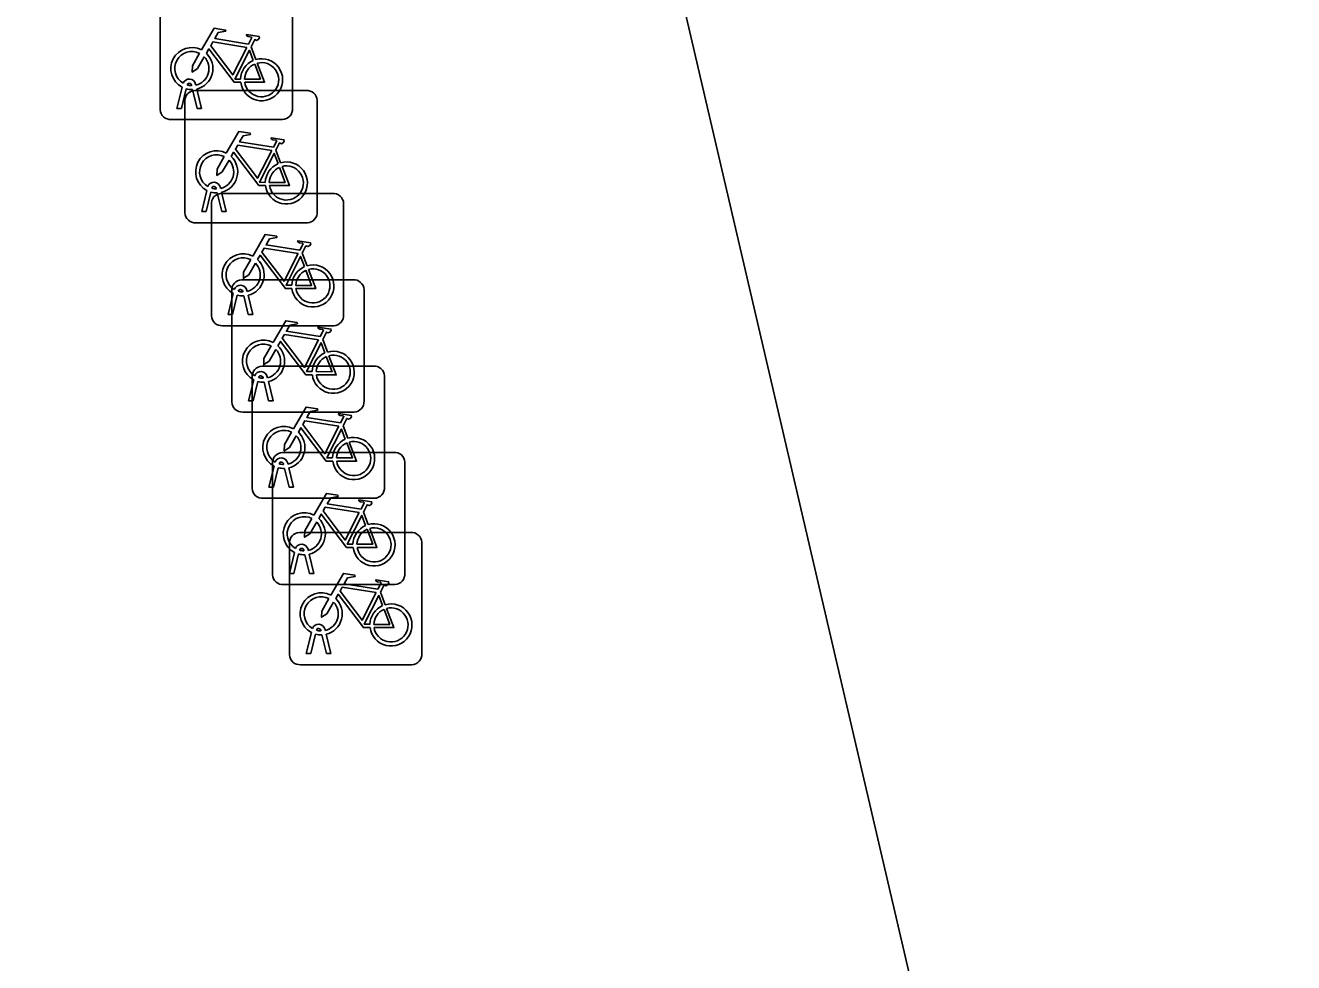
# Model space of a CAD drawing. Extents: x 158038 to 159242, y 380133 to 381214.
# Drawn here: x 158951.77 to 158961.35, y 381135.6 to 381142.69 of the extents above; entities that cross this region are included whole.
import ezdxf

# ---------------------------------------------------------------- set-up
doc = ezdxf.new("R2010")
doc.units = 0
doc.layers.add('IMGEO_Fietsenrek', color=7, linetype='Continuous')
doc.layers.add('IMGEO_Pand', color=7, linetype='Continuous')

msp = doc.modelspace()

# ---------------------------------------------------------------- linework, layer by layer
at = {"layer": 'IMGEO_Fietsenrek'}
for p, q in [((158952.7875, 381142.0489), (158952.7875, 381142.8898)), ((158952.7875, 381142.8898), (158952.7875, 381142.0489)), ((158953.7865, 381142.8991), (158953.7865, 381142.0582)), ((158953.7865, 381142.0582), (158953.7865, 381142.8991)), ((158953.4742, 381142.5232), (158953.5105, 381142.428)), ((158952.9145, 381142.0583), (158952.9528, 381142.2183)), ((158952.9832, 381142.2061), (158952.9479, 381142.0583)), ((158953.0249, 381142.2299), (158953.0239, 381142.2342)), ((158953.066, 381142.0583), (158953.0321, 381142.2)), ((158953.0489, 381142.1935), (158953.8898, 381142.1935)), ((158953.8898, 381142.1935), (158953.0489, 381142.1935)), ((158953.0556, 381142.2414), (158953.0574, 381142.2335)), ((158953.0644, 381142.2043), (158953.0994, 381142.0583)), ((158952.9745, 381141.2689), (158952.9745, 381142.1098)), ((158952.9745, 381142.1098), (158952.9745, 381141.2689)), ((158953.9735, 381142.1191), (158953.9735, 381141.2782)), ((158953.9735, 381141.2782), (158953.9735, 381142.1191)), ((158952.9479, 381142.0583), (158952.9145, 381142.0583)), ((158953.0994, 381142.0583), (158953.066, 381142.0583)), ((158953.7121, 381141.9745), (158952.8712, 381141.9745)), ((158952.8712, 381141.9745), (158953.7121, 381141.9745)), ((158953.6612, 381141.7432), (158953.6975, 381141.648)), ((158953.1015, 381141.2783), (158953.1398, 381141.4383)), ((158953.1702, 381141.4261), (158953.1349, 381141.2783)), ((158953.2119, 381141.4499), (158953.2109, 381141.4542)), ((158953.253, 381141.2783), (158953.2191, 381141.42)), ((158953.2426, 381141.4614), (158953.2444, 381141.4535)), ((158953.2514, 381141.4243), (158953.2864, 381141.2783)), ((158953.1745, 381140.4909), (158953.1745, 381141.3318)), ((158953.1745, 381141.3318), (158953.1745, 381140.4909)), ((158953.2489, 381141.4155), (158954.0898, 381141.4155)), ((158954.0898, 381141.4155), (158953.2489, 381141.4155)), ((158954.1735, 381141.3411), (158954.1735, 381140.5002)), ((158954.1735, 381140.5002), (158954.1735, 381141.3411)), ((158953.1349, 381141.2783), (158953.1015, 381141.2783)), ((158953.2864, 381141.2783), (158953.253, 381141.2783)), ((158953.8991, 381141.1945), (158953.0582, 381141.1945)), ((158953.0582, 381141.1945), (158953.8991, 381141.1945)), ((158953.8612, 381140.9652), (158953.8975, 381140.87)), ((158953.4029, 381140.7635), (158954.2438, 381140.7635)), ((158954.2438, 381140.7635), (158953.4029, 381140.7635)), ((158953.3015, 381140.5003), (158953.3398, 381140.6603)), ((158953.3285, 381139.8389), (158953.3285, 381140.6798)), ((158953.3285, 381140.6798), (158953.3285, 381139.8389)), ((158953.4119, 381140.6719), (158953.4109, 381140.6762)), ((158953.4426, 381140.6834), (158953.4444, 381140.6755)), ((158954.3275, 381140.6891), (158954.3275, 381139.8482)), ((158954.3275, 381139.8482), (158954.3275, 381140.6891)), ((158953.3702, 381140.6481), (158953.3349, 381140.5003)), ((158953.453, 381140.5003), (158953.4191, 381140.642)), ((158953.4514, 381140.6463), (158953.4864, 381140.5003)), ((158953.3349, 381140.5003), (158953.3015, 381140.5003)), ((158953.4864, 381140.5003), (158953.453, 381140.5003)), ((158954.0991, 381140.4165), (158953.2582, 381140.4165)), ((158953.2582, 381140.4165), (158954.0991, 381140.4165)), ((158954.0152, 381140.3132), (158954.0515, 381140.218)), ((158953.5569, 381140.1115), (158954.3978, 381140.1115)), ((158954.3978, 381140.1115), (158953.5569, 381140.1115)), ((158953.4555, 381139.8483), (158953.4938, 381140.0083)), ((158953.4825, 381139.1869), (158953.4825, 381140.0278)), ((158953.4825, 381140.0278), (158953.4825, 381139.1869)), ((158953.5242, 381139.9961), (158953.4889, 381139.8483)), ((158953.5659, 381140.0199), (158953.5649, 381140.0242)), ((158953.607, 381139.8483), (158953.5731, 381139.99)), ((158953.5966, 381140.0314), (158953.5984, 381140.0235)), ((158953.6054, 381139.9943), (158953.6404, 381139.8483)), ((158954.4815, 381140.0371), (158954.4815, 381139.1962)), ((158954.4815, 381139.1962), (158954.4815, 381140.0371)), ((158953.4889, 381139.8483), (158953.4555, 381139.8483)), ((158953.6404, 381139.8483), (158953.607, 381139.8483)), ((158954.2531, 381139.7645), (158953.4122, 381139.7645)), ((158953.4122, 381139.7645), (158954.2531, 381139.7645)), ((158954.1692, 381139.6612), (158954.2055, 381139.566)), ((158953.7109, 381139.4595), (158954.5518, 381139.4595)), ((158954.5518, 381139.4595), (158953.7109, 381139.4595)), ((158953.6095, 381139.1963), (158953.6478, 381139.3563)), ((158953.6365, 381138.5349), (158953.6365, 381139.3758)), ((158953.6365, 381139.3758), (158953.6365, 381138.5349)), ((158953.6782, 381139.3441), (158953.6429, 381139.1963)), ((158953.7199, 381139.3679), (158953.7189, 381139.3722)), ((158953.761, 381139.1963), (158953.7271, 381139.338)), ((158953.7506, 381139.3794), (158953.7524, 381139.3715)), ((158953.7594, 381139.3423), (158953.7944, 381139.1963)), ((158954.6355, 381139.3851), (158954.6355, 381138.5442)), ((158954.6355, 381138.5442), (158954.6355, 381139.3851)), ((158953.6429, 381139.1963), (158953.6095, 381139.1963)), ((158953.7944, 381139.1963), (158953.761, 381139.1963)), ((158954.4071, 381139.1125), (158953.5662, 381139.1125)), ((158953.5662, 381139.1125), (158954.4071, 381139.1125)), ((158954.3232, 381139.0092), (158954.3595, 381138.914)), ((158953.8389, 381138.8545), (158954.6798, 381138.8545)), ((158954.6798, 381138.8545), (158953.8389, 381138.8545)), ((158953.7645, 381137.9299), (158953.7645, 381138.7708)), ((158953.7645, 381138.7708), (158953.7645, 381137.9299)), ((158954.7635, 381138.7801), (158954.7635, 381137.9392)), ((158954.7635, 381137.9392), (158954.7635, 381138.7801)), ((158953.7635, 381138.5443), (158953.8018, 381138.7043)), ((158953.8322, 381138.6921), (158953.7969, 381138.5443)), ((158953.8739, 381138.7159), (158953.8729, 381138.7202)), ((158953.915, 381138.5443), (158953.8811, 381138.686)), ((158953.9046, 381138.7274), (158953.9064, 381138.7195)), ((158953.9134, 381138.6903), (158953.9484, 381138.5443)), ((158954.5611, 381138.4605), (158953.7202, 381138.4605)), ((158953.7202, 381138.4605), (158954.5611, 381138.4605)), ((158953.7969, 381138.5443), (158953.7635, 381138.5443)), ((158953.9484, 381138.5443), (158953.915, 381138.5443)), ((158954.4512, 381138.4042), (158954.4875, 381138.309)), ((158953.8915, 381137.9393), (158953.9298, 381138.0993)), ((158953.9602, 381138.0871), (158953.9249, 381137.9393)), ((158954.0019, 381138.1109), (158954.0009, 381138.1152)), ((158954.043, 381137.9393), (158954.0091, 381138.081)), ((158954.0326, 381138.1224), (158954.0344, 381138.1145)), ((158954.0414, 381138.0853), (158954.0764, 381137.9393)), ((158953.9249, 381137.9393), (158953.8915, 381137.9393)), ((158954.0764, 381137.9393), (158954.043, 381137.9393)), ((158954.6891, 381137.8555), (158953.8482, 381137.8555)), ((158953.8482, 381137.8555), (158954.6891, 381137.8555))]:
    msp.add_line(p, q, dxfattribs=at)
for points in [[(158953.1001, 381142.5002), (158953.1948, 381142.6637), (158953.281, 381142.6499), (158953.2827, 381142.6412), (158953.2266, 381142.6303), (158953.2004, 381142.585), (158953.4556, 381142.5442)], [(158953.4556, 381142.5442), (158953.4806, 381142.593), (158953.4755, 381142.597), (158953.4523, 381142.6007), (158953.4396, 381142.6082), (158953.4386, 381142.6113), (158953.4408, 381142.6159), (158953.5356, 381142.6008), (158953.5379, 381142.5905), (158953.5285, 381142.5781), (158953.5161, 381142.5717), (158953.5016, 381142.5779), (158953.4742, 381142.5232)], [(158953.1208, 381142.4477), (158953.0692, 381142.3585), (158953.0293, 381142.3325), (158953.0305, 381142.38), (158953.085, 381142.4742)], [(158953.3958, 381142.2555), (158953.3461, 381142.2556), (158953.1554, 381142.5073), (158953.1364, 381142.4745)], [(158953.4427, 381142.519), (158953.1859, 381142.56), (158953.1692, 381142.5312), (158953.3362, 381142.3109), (158953.4427, 381142.519)], [(158953.4907, 381142.421), (158953.4614, 381142.4978), (158953.352, 381142.2797), (158953.3947, 381142.2796)], [(158953.4247, 381142.2795), (158953.5446, 381142.2793), (158953.5014, 381142.3929)], [(158953.5212, 381142.3998), (158953.5762, 381142.2552), (158953.4261, 381142.2555)], [(158953.2871, 381141.7202), (158953.3818, 381141.8837), (158953.468, 381141.8699), (158953.4697, 381141.8612), (158953.4136, 381141.8503), (158953.3874, 381141.805), (158953.6426, 381141.7642)], [(158953.6426, 381141.7642), (158953.6676, 381141.813), (158953.6625, 381141.817), (158953.6393, 381141.8207), (158953.6266, 381141.8282), (158953.6256, 381141.8313), (158953.6278, 381141.8359), (158953.7226, 381141.8208), (158953.7249, 381141.8105), (158953.7155, 381141.7981), (158953.7031, 381141.7917), (158953.6886, 381141.7979), (158953.6612, 381141.7432)], [(158953.5828, 381141.4755), (158953.5331, 381141.4756), (158953.3424, 381141.7273), (158953.3234, 381141.6945)], [(158953.6297, 381141.739), (158953.3729, 381141.78), (158953.3562, 381141.7512), (158953.5232, 381141.5309), (158953.6297, 381141.739)], [(158953.6777, 381141.641), (158953.6484, 381141.7178), (158953.539, 381141.4997), (158953.5817, 381141.4996)], [(158953.3078, 381141.6677), (158953.2562, 381141.5785), (158953.2163, 381141.5525), (158953.2175, 381141.6), (158953.272, 381141.6942)], [(158953.6117, 381141.4995), (158953.7316, 381141.4993), (158953.6884, 381141.6129)], [(158953.7082, 381141.6198), (158953.7632, 381141.4752), (158953.6131, 381141.4755)], [(158953.4871, 381140.9422), (158953.5818, 381141.1057), (158953.668, 381141.0919), (158953.6697, 381141.0832), (158953.6136, 381141.0723), (158953.5874, 381141.027), (158953.8426, 381140.9862)], [(158953.8426, 381140.9862), (158953.8676, 381141.035), (158953.8625, 381141.039), (158953.8393, 381141.0427), (158953.8266, 381141.0502), (158953.8256, 381141.0533), (158953.8278, 381141.0579), (158953.9226, 381141.0428), (158953.9249, 381141.0325), (158953.9155, 381141.0201), (158953.9031, 381141.0137), (158953.8886, 381141.0199), (158953.8612, 381140.9652)], [(158953.7828, 381140.6975), (158953.7331, 381140.6976), (158953.5424, 381140.9493), (158953.5234, 381140.9165)], [(158953.8297, 381140.961), (158953.5729, 381141.002), (158953.5562, 381140.9732), (158953.7232, 381140.7529), (158953.8297, 381140.961)], [(158953.5078, 381140.8897), (158953.4562, 381140.8005), (158953.4163, 381140.7745), (158953.4175, 381140.822), (158953.472, 381140.9162)], [(158953.8777, 381140.863), (158953.8484, 381140.9398), (158953.739, 381140.7217), (158953.7817, 381140.7216)], [(158953.8117, 381140.7215), (158953.9316, 381140.7213), (158953.8884, 381140.8349)], [(158953.9082, 381140.8418), (158953.9632, 381140.6972), (158953.8131, 381140.6975)], [(158953.6411, 381140.2902), (158953.7358, 381140.4537), (158953.822, 381140.4399), (158953.8237, 381140.4312), (158953.7676, 381140.4203), (158953.7414, 381140.375), (158953.9966, 381140.3342)], [(158953.9966, 381140.3342), (158954.0216, 381140.383), (158954.0165, 381140.387), (158953.9933, 381140.3907), (158953.9806, 381140.3982), (158953.9796, 381140.4013), (158953.9818, 381140.4059), (158954.0766, 381140.3908), (158954.0789, 381140.3805), (158954.0695, 381140.3681), (158954.0571, 381140.3617), (158954.0426, 381140.3679), (158954.0152, 381140.3132)], [(158953.9368, 381140.0455), (158953.8871, 381140.0456), (158953.6964, 381140.2973), (158953.6774, 381140.2645)], [(158953.9837, 381140.309), (158953.7269, 381140.35), (158953.7102, 381140.3212), (158953.8772, 381140.1009), (158953.9837, 381140.309)], [(158954.0317, 381140.211), (158954.0024, 381140.2878), (158953.893, 381140.0697), (158953.9357, 381140.0696)], [(158953.6618, 381140.2377), (158953.6102, 381140.1485), (158953.5703, 381140.1225), (158953.5715, 381140.17), (158953.626, 381140.2642)], [(158953.9657, 381140.0695), (158954.0856, 381140.0693), (158954.0424, 381140.1829)], [(158954.0622, 381140.1898), (158954.1172, 381140.0452), (158953.9671, 381140.0455)], [(158953.7951, 381139.6382), (158953.8898, 381139.8017), (158953.976, 381139.7879), (158953.9777, 381139.7792), (158953.9216, 381139.7683), (158953.8954, 381139.723), (158954.1506, 381139.6822)], [(158954.1377, 381139.657), (158953.8809, 381139.698), (158953.8642, 381139.6692), (158954.0312, 381139.4489), (158954.1377, 381139.657)], [(158954.1506, 381139.6822), (158954.1756, 381139.731), (158954.1705, 381139.735), (158954.1473, 381139.7387), (158954.1346, 381139.7462), (158954.1336, 381139.7493), (158954.1358, 381139.7539), (158954.2306, 381139.7388), (158954.2329, 381139.7285), (158954.2235, 381139.7161), (158954.2111, 381139.7097), (158954.1966, 381139.7159), (158954.1692, 381139.6612)], [(158953.8158, 381139.5857), (158953.7642, 381139.4965), (158953.7243, 381139.4705), (158953.7255, 381139.518), (158953.78, 381139.6122)], [(158954.0908, 381139.3935), (158954.0411, 381139.3936), (158953.8504, 381139.6453), (158953.8314, 381139.6125)], [(158954.1857, 381139.559), (158954.1564, 381139.6358), (158954.047, 381139.4177), (158954.0897, 381139.4176)], [(158954.1197, 381139.4175), (158954.2396, 381139.4173), (158954.1964, 381139.5309)], [(158954.2162, 381139.5378), (158954.2712, 381139.3932), (158954.1211, 381139.3935)], [(158953.9491, 381138.9862), (158954.0438, 381139.1497), (158954.13, 381139.1359), (158954.1317, 381139.1272), (158954.0756, 381139.1163), (158954.0494, 381139.071), (158954.3046, 381139.0302)], [(158954.2917, 381139.005), (158954.0349, 381139.046), (158954.0182, 381139.0172), (158954.1852, 381138.7969), (158954.2917, 381139.005)], [(158954.3046, 381139.0302), (158954.3296, 381139.079), (158954.3245, 381139.083), (158954.3013, 381139.0867), (158954.2886, 381139.0942), (158954.2876, 381139.0973), (158954.2898, 381139.1019), (158954.3846, 381139.0868), (158954.3869, 381139.0765), (158954.3775, 381139.0641), (158954.3651, 381139.0577), (158954.3506, 381139.0639), (158954.3232, 381139.0092)], [(158953.9698, 381138.9337), (158953.9182, 381138.8445), (158953.8783, 381138.8185), (158953.8795, 381138.866), (158953.934, 381138.9602)], [(158954.2448, 381138.7415), (158954.1951, 381138.7416), (158954.0044, 381138.9933), (158953.9854, 381138.9605)], [(158954.3397, 381138.907), (158954.3104, 381138.9838), (158954.201, 381138.7657), (158954.2437, 381138.7656)], [(158954.2737, 381138.7655), (158954.3936, 381138.7653), (158954.3504, 381138.8789)], [(158954.3702, 381138.8858), (158954.4252, 381138.7412), (158954.2751, 381138.7415)], [(158954.0771, 381138.3812), (158954.1718, 381138.5447), (158954.258, 381138.5309), (158954.2597, 381138.5222), (158954.2036, 381138.5113), (158954.1774, 381138.466), (158954.4326, 381138.4252)], [(158954.4326, 381138.4252), (158954.4576, 381138.474), (158954.4525, 381138.478), (158954.4293, 381138.4817), (158954.4166, 381138.4892), (158954.4156, 381138.4923), (158954.4178, 381138.4969), (158954.5126, 381138.4818), (158954.5149, 381138.4715), (158954.5055, 381138.4591), (158954.4931, 381138.4527), (158954.4786, 381138.4589), (158954.4512, 381138.4042)], [(158954.0978, 381138.3287), (158954.0462, 381138.2395), (158954.0063, 381138.2135), (158954.0075, 381138.261), (158954.062, 381138.3552)], [(158954.3728, 381138.1365), (158954.3231, 381138.1366), (158954.1324, 381138.3883), (158954.1134, 381138.3555)], [(158954.4197, 381138.4), (158954.1629, 381138.441), (158954.1462, 381138.4122), (158954.3132, 381138.1919), (158954.4197, 381138.4)], [(158954.4677, 381138.302), (158954.4384, 381138.3788), (158954.329, 381138.1607), (158954.3717, 381138.1606)], [(158954.4017, 381138.1605), (158954.5216, 381138.1603), (158954.4784, 381138.2739)], [(158954.4982, 381138.2808), (158954.5532, 381138.1362), (158954.4031, 381138.1365)]]:
    msp.add_lwpolyline(points, dxfattribs=at)
for centre, radius, start, end in [((158953.0271, 381142.3589), 0.159, 62.67661, 242.13685), ((158953.0271, 381142.3589), 0.129, 63.31916, 238.90302), ((158953.0271, 381142.3589), 0.159, 283.5766, 46.60424), ((158953.0271, 381142.3589), 0.129, 283.60429, 43.43025), ((158953.5537, 381142.2749), 0.159, 113.3408, 178.32165), ((158953.5537, 381142.2749), 0.159, 187.0065, 105.77075), ((158953.5537, 381142.2749), 0.129, 113.92302, 177.95563), ((158953.5537, 381142.2749), 0.129, 188.67146, 104.58832), ((158953.0069, 381142.2303), 0.0499, 12.8025, 158.69338), ((158953.0522, 381142.1156), 0.0779, 92.4484, 184.28452), ((158953.0522, 381142.1156), 0.0779, 92.4484, 184.28452), ((158953.0271, 381142.3589), 0.159, 253.99666, 271.78671), ((158953.0069, 381142.2303), 0.0174, 12.8025, 163.45023), ((158953.0271, 381142.3589), 0.129, 253.41502, 269.02044), ((158953.8956, 381142.1158), 0.0779, 2.4484, 94.28452), ((158953.8956, 381142.1158), 0.0779, 2.4484, 94.28452), ((158952.8654, 381142.0522), 0.0779, 182.4484, 274.28452), ((158952.8654, 381142.0522), 0.0779, 182.4484, 274.28452), ((158953.7088, 381142.0524), 0.0779, 272.4484, 4.28452), ((158953.7088, 381142.0524), 0.0779, 272.4484, 4.28452), ((158953.2141, 381141.5789), 0.159, 62.67661, 242.13685), ((158953.2141, 381141.5789), 0.129, 63.31916, 238.90302), ((158953.2141, 381141.5789), 0.129, 283.60429, 43.43025), ((158953.2141, 381141.5789), 0.159, 283.5766, 46.60424), ((158953.7407, 381141.4949), 0.159, 113.3408, 178.32165), ((158953.7407, 381141.4949), 0.159, 187.0065, 105.77075), ((158953.7407, 381141.4949), 0.129, 113.92302, 177.95563), ((158953.7407, 381141.4949), 0.129, 188.67146, 104.58832), ((158953.1939, 381141.4503), 0.0499, 12.8025, 158.69338), ((158953.2141, 381141.5789), 0.159, 253.99666, 271.78671), ((158953.1939, 381141.4503), 0.0174, 12.8025, 163.45023), ((158953.2141, 381141.5789), 0.129, 253.41502, 269.02044), ((158953.2522, 381141.3376), 0.0779, 92.4484, 184.28452), ((158953.2522, 381141.3376), 0.0779, 92.4484, 184.28452), ((158954.0956, 381141.3378), 0.0779, 2.4484, 94.28452), ((158954.0956, 381141.3378), 0.0779, 2.4484, 94.28452), ((158953.0524, 381141.2722), 0.0779, 182.4484, 274.28452), ((158953.0524, 381141.2722), 0.0779, 182.4484, 274.28452), ((158953.8958, 381141.2724), 0.0779, 272.4484, 4.28452), ((158953.8958, 381141.2724), 0.0779, 272.4484, 4.28452), ((158953.4141, 381140.8009), 0.159, 62.67661, 242.13685), ((158953.4141, 381140.8009), 0.129, 63.31916, 238.90302), ((158953.4141, 381140.8009), 0.129, 283.60429, 43.43025), ((158953.4141, 381140.8009), 0.159, 283.5766, 46.60424), ((158953.9407, 381140.7169), 0.159, 113.3408, 178.32165), ((158953.9407, 381140.7169), 0.159, 187.0065, 105.77075), ((158953.9407, 381140.7169), 0.129, 188.67146, 104.58832), ((158953.4062, 381140.6856), 0.0779, 92.4484, 184.28452), ((158953.4062, 381140.6856), 0.0779, 92.4484, 184.28452), ((158953.9407, 381140.7169), 0.129, 113.92302, 177.95563), ((158954.2496, 381140.6858), 0.0779, 2.4484, 94.28452), ((158954.2496, 381140.6858), 0.0779, 2.4484, 94.28452), ((158953.3939, 381140.6723), 0.0499, 12.8025, 158.69338), ((158953.3939, 381140.6723), 0.0174, 12.8025, 163.45023), ((158953.4141, 381140.8009), 0.129, 253.41502, 269.02044), ((158953.4141, 381140.8009), 0.159, 253.99666, 271.78671), ((158953.2524, 381140.4942), 0.0779, 182.4484, 274.28452), ((158953.2524, 381140.4942), 0.0779, 182.4484, 274.28452), ((158954.0958, 381140.4944), 0.0779, 272.4484, 4.28452), ((158954.0958, 381140.4944), 0.0779, 272.4484, 4.28452), ((158953.5681, 381140.1489), 0.159, 62.67661, 242.13685), ((158953.5681, 381140.1489), 0.129, 63.31916, 238.90302), ((158953.5681, 381140.1489), 0.129, 283.60429, 43.43025), ((158953.5681, 381140.1489), 0.159, 283.5766, 46.60424), ((158954.0947, 381140.0649), 0.159, 113.3408, 178.32165), ((158954.0947, 381140.0649), 0.159, 187.0065, 105.77075), ((158954.0947, 381140.0649), 0.129, 113.92302, 177.95563), ((158954.0947, 381140.0649), 0.129, 188.67146, 104.58832), ((158953.5602, 381140.0336), 0.0779, 92.4484, 184.28452), ((158953.5602, 381140.0336), 0.0779, 92.4484, 184.28452), ((158954.4036, 381140.0338), 0.0779, 2.4484, 94.28452), ((158954.4036, 381140.0338), 0.0779, 2.4484, 94.28452), ((158953.5479, 381140.0203), 0.0499, 12.8025, 158.69338), ((158953.5681, 381140.1489), 0.159, 253.99666, 271.78671), ((158953.5479, 381140.0203), 0.0174, 12.8025, 163.45023), ((158953.5681, 381140.1489), 0.129, 253.41502, 269.02044), ((158953.4064, 381139.8422), 0.0779, 182.4484, 274.28452), ((158953.4064, 381139.8422), 0.0779, 182.4484, 274.28452), ((158954.2498, 381139.8424), 0.0779, 272.4484, 4.28452), ((158954.2498, 381139.8424), 0.0779, 272.4484, 4.28452), ((158953.7221, 381139.4969), 0.159, 62.67661, 242.13685), ((158953.7221, 381139.4969), 0.129, 63.31916, 238.90302), ((158953.7221, 381139.4969), 0.159, 283.5766, 46.60424), ((158953.7221, 381139.4969), 0.129, 283.60429, 43.43025), ((158954.2487, 381139.4129), 0.159, 113.3408, 178.32165), ((158954.2487, 381139.4129), 0.159, 187.0065, 105.77075), ((158954.2487, 381139.4129), 0.129, 113.92302, 177.95563), ((158954.2487, 381139.4129), 0.129, 188.67146, 104.58832), ((158953.7142, 381139.3816), 0.0779, 92.4484, 184.28452), ((158953.7142, 381139.3816), 0.0779, 92.4484, 184.28452), ((158953.7019, 381139.3683), 0.0499, 12.8025, 158.69338), ((158954.5576, 381139.3818), 0.0779, 2.4484, 94.28452), ((158954.5576, 381139.3818), 0.0779, 2.4484, 94.28452), ((158953.7221, 381139.4969), 0.159, 253.99666, 271.78671), ((158953.7019, 381139.3683), 0.0174, 12.8025, 163.45023), ((158953.7221, 381139.4969), 0.129, 253.41502, 269.02044), ((158953.5604, 381139.1902), 0.0779, 182.4484, 274.28452), ((158953.5604, 381139.1902), 0.0779, 182.4484, 274.28452), ((158954.4038, 381139.1904), 0.0779, 272.4484, 4.28452), ((158954.4038, 381139.1904), 0.0779, 272.4484, 4.28452), ((158953.8761, 381138.8449), 0.159, 62.67661, 242.13685), ((158953.8761, 381138.8449), 0.129, 63.31916, 238.90302), ((158953.8761, 381138.8449), 0.129, 283.60429, 43.43025), ((158953.8761, 381138.8449), 0.159, 283.5766, 46.60424), ((158953.8422, 381138.7766), 0.0779, 92.4484, 184.28452), ((158953.8422, 381138.7766), 0.0779, 92.4484, 184.28452), ((158954.4027, 381138.7609), 0.159, 113.3408, 178.32165), ((158954.4027, 381138.7609), 0.159, 187.0065, 105.77075), ((158954.4027, 381138.7609), 0.129, 113.92302, 177.95563), ((158954.4027, 381138.7609), 0.129, 188.67146, 104.58832), ((158954.6856, 381138.7768), 0.0779, 2.4484, 94.28452), ((158954.6856, 381138.7768), 0.0779, 2.4484, 94.28452), ((158953.8559, 381138.7163), 0.0499, 12.8025, 158.69338), ((158953.8761, 381138.8449), 0.159, 253.99666, 271.78671), ((158953.8559, 381138.7163), 0.0174, 12.8025, 163.45023), ((158953.8761, 381138.8449), 0.129, 253.41502, 269.02044), ((158953.7144, 381138.5382), 0.0779, 182.4484, 274.28452), ((158953.7144, 381138.5382), 0.0779, 182.4484, 274.28452), ((158954.5578, 381138.5384), 0.0779, 272.4484, 4.28452), ((158954.5578, 381138.5384), 0.0779, 272.4484, 4.28452), ((158954.0041, 381138.2399), 0.159, 62.67661, 242.13685), ((158954.0041, 381138.2399), 0.129, 63.31916, 238.90302), ((158954.0041, 381138.2399), 0.159, 283.5766, 46.60424), ((158954.0041, 381138.2399), 0.129, 283.60429, 43.43025), ((158954.5307, 381138.1559), 0.159, 113.3408, 178.32165), ((158954.5307, 381138.1559), 0.159, 187.0065, 105.77075), ((158954.5307, 381138.1559), 0.129, 113.92302, 177.95563), ((158954.5307, 381138.1559), 0.129, 188.67146, 104.58832), ((158953.9839, 381138.1113), 0.0499, 12.8025, 158.69338), ((158954.0041, 381138.2399), 0.159, 253.99666, 271.78671), ((158953.9839, 381138.1113), 0.0174, 12.8025, 163.45023), ((158954.0041, 381138.2399), 0.129, 253.41502, 269.02044), ((158953.8424, 381137.9332), 0.0779, 182.4484, 274.28452), ((158953.8424, 381137.9332), 0.0779, 182.4484, 274.28452), ((158954.6858, 381137.9334), 0.0779, 272.4484, 4.28452), ((158954.6858, 381137.9334), 0.0779, 272.4484, 4.28452)]:
    msp.add_arc(centre, radius, start, end, dxfattribs=at)
at = {"layer": 'IMGEO_Pand'}
msp.add_lwpolyline([(158961.722, 381116.65), (158957.53, 381119.247), (158956.366, 381124.204), (158956.869, 381125.015), (158956.073, 381125.507), (158954.481, 381132.803), (158955.208, 381133.999), (158957.196, 381134.46), (158958.614, 381134.801), (158955.311, 381148.979), (158951.47, 381151.355), (158953.783, 381155.208), (158947.014, 381183.969), (158949.388, 381188.17), (158964.949, 381191.823), (158969.142, 381189.225), (158973.789, 381169.435), (158977.58, 381167.085), (158979.931, 381167.637), (158984.159, 381165.017)], dxfattribs=at)

doc.saveas('drawing.dxf')
